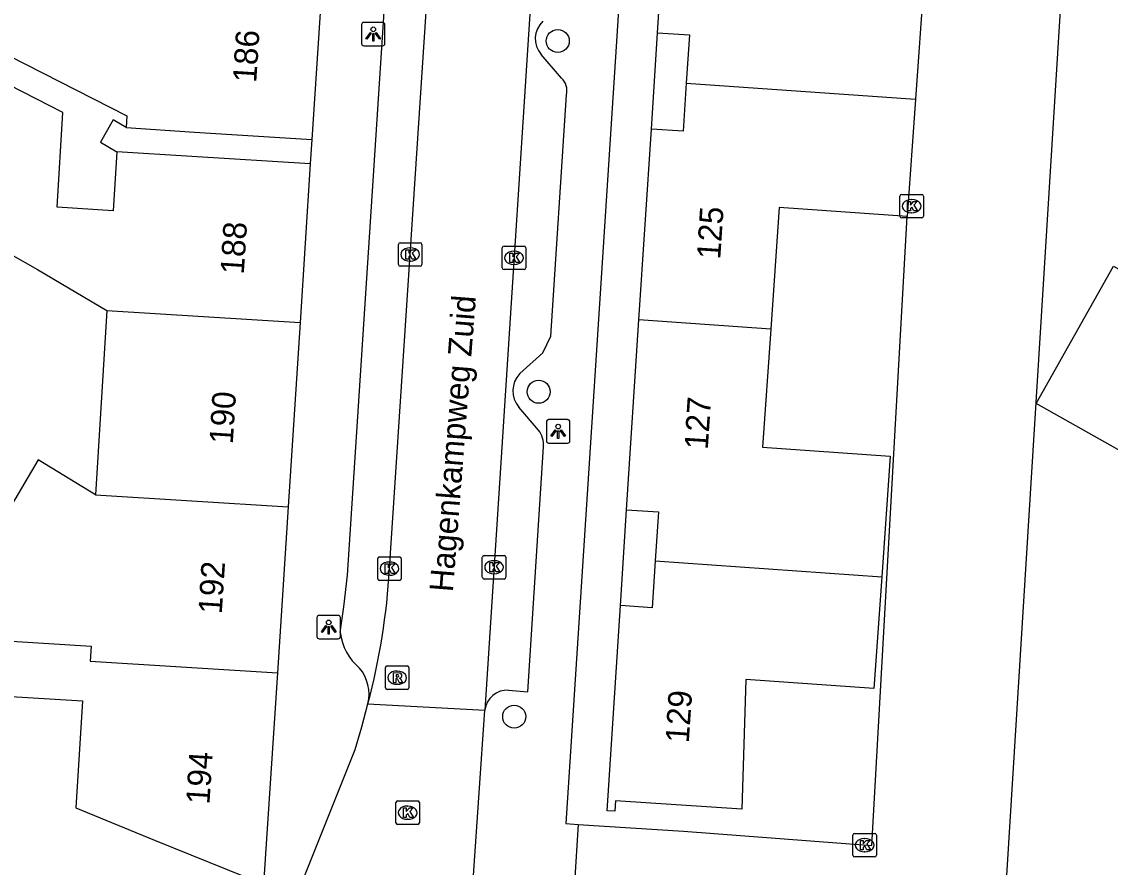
# Model space of a CAD drawing. Extents: x 160107 to 160928, y 382056 to 382918.
# Drawn here: x 160535.59 to 160581.87, y 382406.18 to 382442.13 of the extents above; entities that cross this region are included whole.
import ezdxf

# ---------------------------------------------------------------- set-up
doc = ezdxf.new("R2010")
doc.units = 0
for name, color, linetype in [('IMGEO_Boom', 7, 'Continuous'), ('IMGEO_Erf', 7, 'Continuous'), ('IMGEO_Kolk', 7, 'Continuous'), ('IMGEO_Lichtpunt', 7, 'Continuous'), ('IMGEO_Openbare_ruimte_label', 7, 'Continuous'), ('IMGEO_Pand', 7, 'Continuous'), ('IMGEO_Pand_nummerreeks', 7, 'Continuous'), ('IMGEO_Pand_vergunning_verleend', 7, 'Continuous'), ('IMGEO_Rijbaan_lokaal_open', 7, 'Continuous'), ('IMGEO_Rioolput', 7, 'Continuous'), ('IMGEO_Voetpad_open', 7, 'Continuous')]:
    doc.layers.add(name, color=color, linetype=linetype)

msp = doc.modelspace()

# ---------------------------------------------------------------- linework, layer by layer
at = {"layer": 'IMGEO_Boom'}
for centre in [(160558.379, 382441.313), (160557.566, 382426.398), (160556.526, 382412.584)]:
    msp.add_circle(centre, 0.489, dxfattribs=at)
at = {"layer": 'IMGEO_Erf'}
for points in [[(160562.363, 382437.563), (160562.623, 382441.664)], [(160561.047, 382417.304), (160561.305, 382421.38)]]:
    msp.add_lwpolyline(points, dxfattribs=at)
at = {"layer": 'IMGEO_Kolk'}
for p, q in [((160572.928, 382433.864), (160572.928, 382434.716)), ((160573.003, 382434.79), (160573.855, 382434.79)), ((160573.416, 382434.57), (160573.441, 382434.57)), ((160573.929, 382434.716), (160573.929, 382433.864)), ((160573.855, 382433.79), (160573.003, 382433.79)), ((160573.439, 382434.01), (160573.414, 382434.01)), ((160551.601, 382431.811), (160551.601, 382432.663)), ((160551.676, 382432.737), (160552.528, 382432.737)), ((160552.602, 382432.663), (160552.602, 382431.811)), ((160552.089, 382432.517), (160552.114, 382432.517)), ((160556.02, 382431.666), (160556.02, 382432.518)), ((160556.095, 382432.592), (160556.947, 382432.592)), ((160556.508, 382432.372), (160556.533, 382432.372)), ((160557.021, 382432.518), (160557.021, 382431.666)), ((160552.528, 382431.737), (160551.676, 382431.737)), ((160552.112, 382431.957), (160552.087, 382431.957)), ((160556.531, 382431.812), (160556.506, 382431.812)), ((160556.947, 382431.592), (160556.095, 382431.592)), ((160550.722, 382418.451), (160550.722, 382419.303)), ((160550.797, 382419.377), (160551.649, 382419.377)), ((160551.723, 382419.303), (160551.723, 382418.451)), ((160555.171, 382418.51), (160555.171, 382419.362)), ((160555.246, 382419.436), (160556.098, 382419.436)), ((160555.659, 382419.216), (160555.684, 382419.216)), ((160556.172, 382419.362), (160556.172, 382418.51)), ((160551.21, 382419.157), (160551.235, 382419.157)), ((160551.649, 382418.377), (160550.797, 382418.377)), ((160551.233, 382418.597), (160551.208, 382418.597)), ((160556.098, 382418.436), (160555.246, 382418.436)), ((160555.682, 382418.656), (160555.657, 382418.656)), ((160551.495, 382408.075), (160551.495, 382408.927)), ((160551.57, 382409.001), (160552.422, 382409.001)), ((160551.983, 382408.781), (160552.008, 382408.781)), ((160552.496, 382408.927), (160552.496, 382408.075)), ((160552.006, 382408.221), (160551.981, 382408.221)), ((160552.422, 382408.001), (160551.57, 382408.001)), ((160570.926, 382406.695), (160570.926, 382407.547)), ((160571.001, 382407.621), (160571.853, 382407.621)), ((160571.414, 382407.401), (160571.439, 382407.401)), ((160571.927, 382407.547), (160571.927, 382406.695)), ((160571.437, 382406.841), (160571.412, 382406.841)), ((160571.853, 382406.621), (160571.001, 382406.621))]:
    msp.add_line(p, q, dxfattribs=at)
for points in [[(160572.928, 382433.864), (160572.928, 382434.716)], [(160573.003, 382434.79), (160573.855, 382434.79)], [(160573.249, 382434.49), (160573.372, 382434.49), (160573.372, 382434.339), (160573.502, 382434.49), (160573.666, 382434.49), (160573.52, 382434.339), (160573.673, 382434.09), (160573.521, 382434.09), (160573.436, 382434.254), (160573.372, 382434.187), (160573.372, 382434.09), (160573.249, 382434.09), (160573.249, 382434.49)], [(160573.929, 382434.716), (160573.929, 382433.864)], [(160573.855, 382433.79), (160573.003, 382433.79)], [(160551.601, 382431.811), (160551.601, 382432.663)], [(160551.676, 382432.737), (160552.528, 382432.737)], [(160552.602, 382432.663), (160552.602, 382431.811)], [(160551.922, 382432.437), (160552.045, 382432.437), (160552.045, 382432.286), (160552.175, 382432.437), (160552.339, 382432.437), (160552.193, 382432.286), (160552.346, 382432.037), (160552.194, 382432.037), (160552.109, 382432.201), (160552.045, 382432.134), (160552.045, 382432.037), (160551.922, 382432.037), (160551.922, 382432.437)], [(160556.02, 382431.666), (160556.02, 382432.518)], [(160556.095, 382432.592), (160556.947, 382432.592)], [(160556.341, 382432.292), (160556.464, 382432.292), (160556.464, 382432.141), (160556.594, 382432.292), (160556.758, 382432.292), (160556.612, 382432.141), (160556.765, 382431.892), (160556.613, 382431.892), (160556.528, 382432.056), (160556.464, 382431.989), (160556.464, 382431.892), (160556.341, 382431.892), (160556.341, 382432.292)], [(160557.021, 382432.518), (160557.021, 382431.666)], [(160552.528, 382431.737), (160551.676, 382431.737)], [(160556.947, 382431.592), (160556.095, 382431.592)], [(160550.722, 382418.451), (160550.722, 382419.303)], [(160550.797, 382419.377), (160551.649, 382419.377)], [(160551.723, 382419.303), (160551.723, 382418.451)], [(160555.171, 382418.51), (160555.171, 382419.362)], [(160555.246, 382419.436), (160556.098, 382419.436)], [(160556.172, 382419.362), (160556.172, 382418.51)], [(160551.043, 382419.077), (160551.166, 382419.077), (160551.166, 382418.926), (160551.296, 382419.077), (160551.46, 382419.077), (160551.314, 382418.926), (160551.467, 382418.677), (160551.315, 382418.677), (160551.23, 382418.841), (160551.166, 382418.774), (160551.166, 382418.677), (160551.043, 382418.677), (160551.043, 382419.077)], [(160555.492, 382419.136), (160555.615, 382419.136), (160555.615, 382418.985), (160555.745, 382419.136), (160555.909, 382419.136), (160555.763, 382418.985), (160555.916, 382418.736), (160555.764, 382418.736), (160555.679, 382418.9), (160555.615, 382418.833), (160555.615, 382418.736), (160555.492, 382418.736), (160555.492, 382419.136)], [(160551.649, 382418.377), (160550.797, 382418.377)], [(160556.098, 382418.436), (160555.246, 382418.436)], [(160551.495, 382408.075), (160551.495, 382408.927)], [(160551.57, 382409.001), (160552.422, 382409.001)], [(160551.816, 382408.701), (160551.939, 382408.701), (160551.939, 382408.55), (160552.069, 382408.701), (160552.233, 382408.701), (160552.087, 382408.55), (160552.24, 382408.301), (160552.088, 382408.301), (160552.003, 382408.465), (160551.939, 382408.398), (160551.939, 382408.301), (160551.816, 382408.301), (160551.816, 382408.701)], [(160552.496, 382408.927), (160552.496, 382408.075)], [(160552.422, 382408.001), (160551.57, 382408.001)], [(160570.926, 382406.695), (160570.926, 382407.547)], [(160571.001, 382407.621), (160571.853, 382407.621)], [(160571.247, 382407.321), (160571.37, 382407.321), (160571.37, 382407.17), (160571.5, 382407.321), (160571.664, 382407.321), (160571.518, 382407.17), (160571.671, 382406.921), (160571.519, 382406.921), (160571.434, 382407.085), (160571.37, 382407.018), (160571.37, 382406.921), (160571.247, 382406.921), (160571.247, 382407.321)], [(160571.927, 382407.547), (160571.927, 382406.695)], [(160571.853, 382406.621), (160571.001, 382406.621)]]:
    msp.add_lwpolyline(points, dxfattribs=at)
for centre, start, end in [((160573.005, 382434.714), 91.552, 178.448), ((160573.005, 382434.714), 91.552, 178.448), ((160573.853, 382434.714), 1.552, 88.448), ((160573.853, 382434.714), 1.552, 88.448), ((160573.005, 382433.866), 181.552, 268.448), ((160573.005, 382433.866), 181.552, 268.448), ((160573.853, 382433.866), 271.552, 358.448), ((160573.853, 382433.866), 271.552, 358.448), ((160551.678, 382432.661), 91.552, 178.448), ((160551.678, 382432.661), 91.552, 178.448), ((160552.526, 382432.661), 1.552, 88.448), ((160552.526, 382432.661), 1.552, 88.448), ((160556.097, 382432.516), 91.552, 178.448), ((160556.097, 382432.516), 91.552, 178.448), ((160556.945, 382432.516), 1.552, 88.448), ((160556.945, 382432.516), 1.552, 88.448), ((160551.678, 382431.813), 181.552, 268.448), ((160551.678, 382431.813), 181.552, 268.448), ((160552.526, 382431.813), 271.552, 358.448), ((160552.526, 382431.813), 271.552, 358.448), ((160556.097, 382431.668), 181.552, 268.448), ((160556.097, 382431.668), 181.552, 268.448), ((160556.945, 382431.668), 271.552, 358.448), ((160556.945, 382431.668), 271.552, 358.448), ((160550.799, 382419.301), 91.552, 178.448), ((160550.799, 382419.301), 91.552, 178.448), ((160551.647, 382419.301), 1.552, 88.448), ((160551.647, 382419.301), 1.552, 88.448), ((160555.248, 382419.36), 91.552, 178.448), ((160555.248, 382419.36), 91.552, 178.448), ((160556.096, 382419.36), 1.552, 88.448), ((160556.096, 382419.36), 1.552, 88.448), ((160550.799, 382418.453), 181.552, 268.448), ((160550.799, 382418.453), 181.552, 268.448), ((160551.647, 382418.453), 271.552, 358.448), ((160551.647, 382418.453), 271.552, 358.448), ((160555.248, 382418.512), 181.552, 268.448), ((160555.248, 382418.512), 181.552, 268.448), ((160556.096, 382418.512), 271.552, 358.448), ((160556.096, 382418.512), 271.552, 358.448), ((160551.572, 382408.925), 91.552, 178.448), ((160551.572, 382408.925), 91.552, 178.448), ((160552.42, 382408.925), 1.552, 88.448), ((160552.42, 382408.925), 1.552, 88.448), ((160551.572, 382408.077), 181.552, 268.448), ((160551.572, 382408.077), 181.552, 268.448), ((160552.42, 382408.077), 271.552, 358.448), ((160552.42, 382408.077), 271.552, 358.448), ((160571.003, 382407.545), 91.552, 178.448), ((160571.003, 382407.545), 91.552, 178.448), ((160571.851, 382407.545), 1.552, 88.448), ((160571.851, 382407.545), 1.552, 88.448), ((160571.003, 382406.697), 181.552, 268.448), ((160571.003, 382406.697), 181.552, 268.448), ((160571.851, 382406.697), 271.552, 358.448), ((160571.851, 382406.697), 271.552, 358.448)]:
    msp.add_arc(centre, 0.0765, start, end, dxfattribs=at)
for centre, major_axis, ratio, start_param, end_param in [((160573.415, 382434.29), (-0.387, 0.002), 0.722429, 4.712389, 7.853982), ((160573.44, 382434.29), (-0.39, 0.002), 0.717154, 1.570796, 4.712389), ((160552.088, 382432.237), (-0.387, 0.002), 0.722429, 4.712389, 7.853982), ((160552.113, 382432.237), (-0.39, 0.002), 0.717154, 1.570796, 4.712389), ((160556.507, 382432.092), (-0.387, 0.002), 0.722429, 4.712389, 7.853982), ((160556.532, 382432.092), (-0.39, 0.002), 0.717154, 1.570796, 4.712389), ((160555.658, 382418.936), (-0.387, 0.002), 0.722429, 4.712389, 7.853982), ((160555.683, 382418.936), (-0.39, 0.002), 0.717154, 1.570796, 4.712389), ((160551.209, 382418.877), (-0.387, 0.002), 0.722429, 4.712389, 7.853982), ((160551.234, 382418.877), (-0.39, 0.002), 0.717154, 1.570796, 4.712389), ((160551.982, 382408.501), (-0.387, 0.002), 0.722429, 4.712389, 7.853982), ((160552.007, 382408.501), (-0.39, 0.002), 0.717154, 1.570796, 4.712389), ((160571.413, 382407.121), (-0.387, 0.002), 0.722429, 4.712389, 7.853982), ((160571.438, 382407.121), (-0.39, 0.002), 0.717154, 1.570796, 4.712389)]:
    msp.add_ellipse(centre, major_axis=major_axis, ratio=ratio, start_param=start_param, end_param=end_param, dxfattribs=at)
at = {"layer": 'IMGEO_Lichtpunt'}
for p, q in [((160550.035, 382442.011), (160550.035, 382441.204)), ((160550.035, 382442.011), (160550.035, 382441.204)), ((160550.937, 382442.106), (160550.129, 382442.106)), ((160550.937, 382442.106), (160550.129, 382442.106)), ((160551.031, 382441.204), (160551.031, 382442.011)), ((160551.031, 382441.204), (160551.031, 382442.011)), ((160550.129, 382441.11), (160550.937, 382441.11)), ((160550.129, 382441.11), (160550.937, 382441.11)), ((160557.897, 382425.117), (160557.897, 382424.31)), ((160557.897, 382425.117), (160557.897, 382424.31)), ((160558.799, 382425.212), (160557.991, 382425.212)), ((160558.799, 382425.212), (160557.991, 382425.212)), ((160558.893, 382424.31), (160558.893, 382425.117)), ((160558.893, 382424.31), (160558.893, 382425.117)), ((160557.991, 382424.216), (160558.799, 382424.216)), ((160557.991, 382424.216), (160558.799, 382424.216)), ((160549.043, 382416.89), (160548.235, 382416.89)), ((160549.043, 382416.89), (160548.235, 382416.89)), ((160548.141, 382416.795), (160548.141, 382415.988)), ((160548.141, 382416.795), (160548.141, 382415.988)), ((160549.137, 382415.988), (160549.137, 382416.795)), ((160549.137, 382415.988), (160549.137, 382416.795)), ((160548.235, 382415.894), (160549.043, 382415.894)), ((160548.235, 382415.894), (160549.043, 382415.894))]:
    msp.add_line(p, q, dxfattribs=at)
for points in [[(160550.409, 382441.675), (160550.448, 382441.647), (160550.26, 382441.385), (160550.222, 382441.412), (160550.409, 382441.675)], [(160550.511, 382441.627), (160550.558, 382441.627), (160550.558, 382441.305), (160550.511, 382441.305), (160550.511, 382441.627)], [(160550.621, 382441.647), (160550.659, 382441.674), (160550.846, 382441.412), (160550.807, 382441.384), (160550.621, 382441.647)], [(160558.271, 382424.781), (160558.31, 382424.753), (160558.122, 382424.491), (160558.084, 382424.518), (160558.271, 382424.781)], [(160558.483, 382424.753), (160558.521, 382424.78), (160558.708, 382424.518), (160558.669, 382424.49), (160558.483, 382424.753)], [(160558.373, 382424.733), (160558.42, 382424.733), (160558.42, 382424.411), (160558.373, 382424.411), (160558.373, 382424.733)], [(160548.515, 382416.459), (160548.554, 382416.431), (160548.366, 382416.169), (160548.328, 382416.196), (160548.515, 382416.459)], [(160548.727, 382416.431), (160548.765, 382416.458), (160548.952, 382416.196), (160548.913, 382416.168), (160548.727, 382416.431)], [(160548.617, 382416.411), (160548.664, 382416.411), (160548.664, 382416.089), (160548.617, 382416.089), (160548.617, 382416.411)]]:
    msp.add_lwpolyline(points, dxfattribs=at)
for centre in [(160550.534, 382441.809), (160558.396, 382424.915), (160548.64, 382416.593)]:
    msp.add_circle(centre, 0.0994, dxfattribs=at)
for centre, start, end in [((160550.129, 382442.011), 90, 180), ((160550.129, 382442.011), 90, 180), ((160550.937, 382442.011), 0, 90), ((160550.937, 382442.011), 0, 90), ((160550.129, 382441.204), 180, 270), ((160550.129, 382441.204), 180, 270), ((160550.937, 382441.204), 270, 0), ((160550.937, 382441.204), 270, 360), ((160557.991, 382425.117), 90, 180), ((160557.991, 382425.117), 90, 180), ((160558.799, 382425.117), 0, 90), ((160558.799, 382425.117), 0, 90), ((160557.991, 382424.31), 180, 270), ((160557.991, 382424.31), 180, 270), ((160558.799, 382424.31), 270, 0), ((160558.799, 382424.31), 270, 360), ((160548.235, 382416.795), 90, 180), ((160548.235, 382416.795), 90, 180), ((160549.043, 382416.795), 0, 90), ((160549.043, 382416.795), 0, 90), ((160548.235, 382415.988), 180, 270), ((160548.235, 382415.988), 180, 270), ((160549.043, 382415.988), 270, 0), ((160549.043, 382415.988), 270, 360)]:
    msp.add_arc(centre, 0.0946, start, end, dxfattribs=at)
at = {"layer": 'IMGEO_Pand'}
for points in [[(160562.623, 382441.664), (160563.149, 382449.777)], [(160540.453, 382444.536), (160536.252, 382446.67), (160535.32, 382444.837), (160536.053, 382444.464), (160534.319, 382441.052), (160540.055, 382438.138), (160540.026, 382437.641)], [(160548.373, 382444.043), (160547.924, 382437.119)], [(160573.941, 382443.836), (160573.589, 382438.835)], [(160562.623, 382441.664), (160563.982, 382441.576), (160563.846, 382439.522)], [(160539.628, 382436.605), (160539.471, 382434.093), (160537.086, 382434.242), (160537.338, 382438.276), (160534.464, 382439.736), (160531.656, 382434.208), (160536.261, 382431.591), (160539.207, 382429.855)], [(160563.846, 382439.522), (160563.711, 382437.475), (160562.363, 382437.563)], [(160563.846, 382439.522), (160573.589, 382438.835)], [(160573.589, 382438.835), (160573.238, 382433.856)], [(160540.026, 382437.641), (160542.934, 382437.43), (160547.924, 382437.119)], [(160561.833, 382429.459), (160562.363, 382437.563)], [(160547.857, 382436.093), (160542.817, 382436.407), (160539.628, 382436.605)], [(160547.857, 382436.093), (160547.42, 382429.344)], [(160573.238, 382433.856), (160567.798, 382434.239), (160567.433, 382429.064)], [(160539.207, 382429.855), (160538.719, 382422.011)], [(160539.207, 382429.855), (160547.42, 382429.344)], [(160561.305, 382421.38), (160561.833, 382429.459)], [(160567.433, 382429.064), (160561.833, 382429.459)], [(160547.42, 382429.344), (160546.912, 382421.5)], [(160567.433, 382429.064), (160567.079, 382424.039), (160572.519, 382423.656), (160572.157, 382418.525)], [(160538.719, 382422.011), (160536.278, 382423.502), (160533.389, 382418.611), (160532.162, 382418.687), (160531.994, 382415.99)], [(160538.719, 382422.011), (160546.912, 382421.5)], [(160546.912, 382421.5), (160546.455, 382414.446)], [(160561.305, 382421.38), (160562.666, 382421.291), (160562.527, 382419.204)], [(160562.527, 382419.204), (160562.394, 382417.216), (160561.047, 382417.304)], [(160562.527, 382419.204), (160572.157, 382418.525)], [(160572.157, 382418.525), (160571.823, 382413.781), (160566.383, 382414.164), (160566.203, 382408.653), (160560.834, 382409.005), (160560.805, 382408.565), (160560.475, 382408.586), (160561.047, 382417.304)], [(160531.994, 382415.99), (160531.848, 382413.645), (160538.173, 382413.251), (160537.889, 382408.7), (160541.232, 382407.327), (160545.873, 382405.467)], [(160531.994, 382415.99), (160538.537, 382415.581), (160538.497, 382414.944), (160546.455, 382414.446)], [(160546.455, 382414.446), (160545.873, 382405.467)]]:
    msp.add_lwpolyline(points, dxfattribs=at)
at = {"layer": 'IMGEO_Pand_vergunning_verleend'}
msp.add_lwpolyline([(160599.953, 382421.634), (160596.667, 382415.795), (160578.727, 382425.893), (160582.013, 382431.732), (160583.61, 382430.833)], dxfattribs=at)
at = {"layer": 'IMGEO_Rijbaan_lokaal_open'}
for points in [[(160551.224, 382418.877), (160553.631, 382455.483)], [(160558.011, 382455.195), (160555.279, 382412.858)], [(160573.941, 382443.836), (160574.329, 382448.711), (160580.077, 382448.126), (160577.211, 382401.721), (160574.304, 382396.803)], [(160559.249, 382407.996), (160563.732, 382407.708), (160571.729, 382407.102), (160573.238, 382433.856)], [(160546.416, 382402.829), (160549.757, 382411.194), (160550.046, 382412.148), (160550.307, 382413.134)], [(160550.307, 382413.134), (160555.279, 382412.858)], [(160554.791, 382405.833), (160555.279, 382412.858)], [(160559.249, 382407.996), (160558.887, 382402.35)]]:
    msp.add_lwpolyline(points, dxfattribs=at)
msp.add_arc((160522.7, 382420.487), 28.569, 345.0861, 356.7699, dxfattribs=at)
at = {"layer": 'IMGEO_Rioolput'}
for p, q in [((160551.049, 382413.815), (160551.049, 382414.667)), ((160551.124, 382414.741), (160551.976, 382414.741)), ((160552.05, 382414.667), (160552.05, 382413.815)), ((160551.537, 382414.521), (160551.562, 382414.521)), ((160551.976, 382413.741), (160551.124, 382413.741)), ((160551.56, 382413.961), (160551.535, 382413.961))]:
    msp.add_line(p, q, dxfattribs=at)
for points in [[(160551.049, 382413.815), (160551.049, 382414.667)], [(160551.124, 382414.741), (160551.976, 382414.741)], [(160552.05, 382414.667), (160552.05, 382413.815)], [(160551.638, 382414.439), (160551.386, 382414.441), (160551.386, 382414.041)], [(160551.386, 382414.041), (160551.51, 382414.041), (160551.51, 382414.203), (160551.521, 382414.203)], [(160551.564, 382414.36), (160551.51, 382414.36), (160551.51, 382414.279)], [(160551.51, 382414.279), (160551.562, 382414.279)], [(160551.568, 382414.174), (160551.639, 382414.041), (160551.779, 382414.041), (160551.714, 382414.167)], [(160551.976, 382413.741), (160551.124, 382413.741)]]:
    msp.add_lwpolyline(points, dxfattribs=at)
for centre, radius, start, end in [((160551.126, 382414.665), 0.0765, 91.552, 178.448), ((160551.126, 382414.665), 0.0765, 91.552, 178.448), ((160551.974, 382414.665), 0.0765, 1.552, 88.448), ((160551.974, 382414.665), 0.0765, 1.552, 88.448), ((160551.52, 382414.15), 0.0533, 26.0293, 88.6989), ((160551.546, 382414.468), 0.19, 274.7715, 282.9687), ((160551.57, 382414.264), 0.0964, 77.0061, 93.1865), ((160551.584, 382414.321), 0.0378, 276.6634, 79.6772), ((160551.637, 382414.329), 0.109, 350.3612, 89.416), ((160551.635, 382414.329), 0.112, 277.5842, 350.9817), ((160551.619, 382414.114), 0.108, 29.5134, 73.7905), ((160551.126, 382413.817), 0.0765, 181.552, 268.448), ((160551.126, 382413.817), 0.0765, 181.552, 268.448), ((160551.974, 382413.817), 0.0765, 271.552, 358.448), ((160551.974, 382413.817), 0.0765, 271.552, 358.448)]:
    msp.add_arc(centre, radius, start, end, dxfattribs=at)
for centre, major_axis, ratio, start_param, end_param in [((160551.536, 382414.241), (-0.387, 0.002), 0.722429, 4.712389, 7.853982), ((160551.561, 382414.241), (-0.39, 0.002), 0.717154, 1.570796, 4.712389)]:
    msp.add_ellipse(centre, major_axis=major_axis, ratio=ratio, start_param=start_param, end_param=end_param, dxfattribs=at)
at = {"layer": 'IMGEO_Voetpad_open'}
for points in [[(160549.131, 382416.166), (160549.277, 382417.249), (160549.433, 382418.593), (160552.954, 382472.613), (160554.707, 382499.509), (160554.838, 382500), (160555.032, 382500.223), (160556.039, 382501.065)], [(160562.832, 382471.504), (160558.716, 382408.042), (160559.249, 382407.996)], [(160558.54, 382439.734), (160557.677, 382440.742)], [(160556.761, 382427.169), (160557.748, 382428.059), (160558.083, 382428.757), (160558.75, 382439.028)], [(160540.026, 382437.641), (160539.479, 382437.958), (160538.929, 382437.008), (160539.628, 382436.605)], [(160547.924, 382437.119), (160547.857, 382436.093)], [(160557.56, 382424.772), (160556.73, 382425.746)], [(160556.289, 382413.707), (160557.102, 382413.645), (160557.774, 382424.055)]]:
    msp.add_lwpolyline(points, dxfattribs=at)
for centre, radius, start, end in [((160558.425, 382441.414), 1.006, 132.4991, 221.9096), ((160558.036, 382439.2), 0.734, 346.4611, 46.6692), ((160557.519, 382426.441), 1.051, 136.1369, 221.3671), ((160556.662, 382424.113), 1.114, 356.9953, 36.2418), ((160551.384, 382416.407), 2.266, 186.1003, 230.8342), ((160548.606, 382413.536), 1.748, 346.6993, 39.5879), ((160556.225, 382412.758), 0.952, 86.1601, 173.9403)]:
    msp.add_arc(centre, radius, start, end, dxfattribs=at)

# ---------------------------------------------------------------- texts
at = {"layer": 'IMGEO_Openbare_ruimte_label'}
msp.add_text('Hagenkampweg Zuid', height=1, rotation=85.5266, dxfattribs=at).set_placement((160553.917, 382417.862))
at = {"layer": 'IMGEO_Pand_nummerreeks'}
for s, rotation, p in [('186', 86.2932, (160545.556, 382439.525)), ('125', 86.2595, (160565.287, 382432.012)), ('188', 86.2932, (160545.026, 382431.368)), ('190', 86.2935, (160544.558, 382424.152)), ('127', 86.2595, (160564.758, 382423.92)), ('192', 86.2935, (160544.09, 382416.931)), ('129', 86.2461, (160563.95, 382411.445)), ('194', 86.2935, (160543.566, 382408.835))]:
    msp.add_text(s, height=1, rotation=rotation, dxfattribs=at).set_placement(p)

doc.saveas('drawing.dxf')
